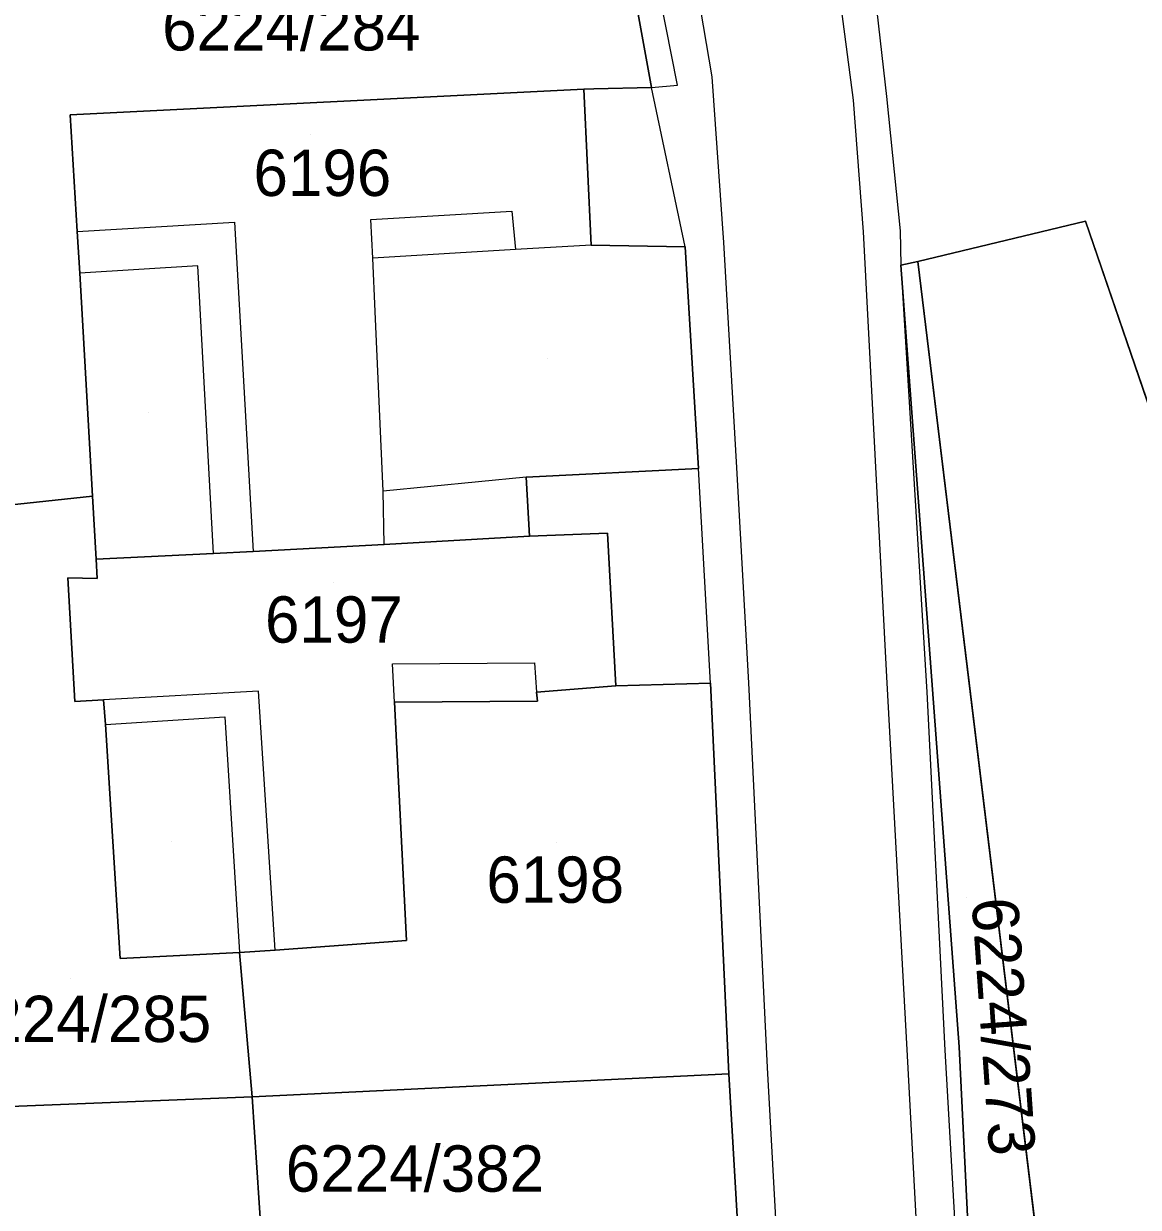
# Model space of a CAD drawing. Extents: x -266199 to -261993, y -1239047 to -1235108.
# Drawn here: x -263792.5 to -263744.3, y -1236014.6 to -1235963.6 of the extents above; entities that cross this region are included whole.
import ezdxf

# ---------------------------------------------------------------- set-up
doc = ezdxf.new("R2010")
doc.units = 0
for name, color, linetype in [('body_kn', 7, 'Continuous'), ('kladpar_druhypozemkov', 7, 'Continuous'), ('kladpar_hranice', 7, 'Continuous'), ('kladpar_parcelnecisla', 7, 'Continuous'), ('kladpar_plochy', 7, 'Continuous'), ('zappar_hrandruhpozemk', 7, 'Continuous')]:
    doc.layers.add(name, color=color, linetype=linetype)

msp = doc.modelspace()

# ---------------------------------------------------------------- linework, layer by layer
at = {"layer": 'body_kn'}
for p, q in [((-263762.74, -1235965.84), (-263762.74, -1235965.84)), ((-263768.27, -1235966.38), (-263768.27, -1235966.38)), ((-263767.83, -1235966.37), (-263767.83, -1235966.37)), ((-263765.34, -1235966.31), (-263765.34, -1235966.31)), ((-263765.34, -1235966.31), (-263765.34, -1235966.31)), ((-263764.22, -1235966.21), (-263764.22, -1235966.21)), ((-263756.63, -1235966.85), (-263756.63, -1235966.85)), ((-263755.2, -1235966.7), (-263755.2, -1235966.7)), ((-263790.44, -1235967.49), (-263790.44, -1235967.49)), ((-263790.44, -1235967.49), (-263790.44, -1235967.49)), ((-263771.37, -1235971.65), (-263771.37, -1235971.65)), ((-263783.35, -1235972.12), (-263783.35, -1235972.12)), ((-263777.46, -1235972.01), (-263777.46, -1235972.01)), ((-263777.46, -1235972.01), (-263777.46, -1235972.01)), ((-263746.6, -1235972.07), (-263746.6, -1235972.07)), ((-263790.14, -1235972.52), (-263790.14, -1235972.52)), ((-263790.14, -1235972.52), (-263790.14, -1235972.52)), ((-263756.2, -1235972.54), (-263756.2, -1235972.54)), ((-263754.61, -1235972.49), (-263754.61, -1235972.49)), ((-263771.22, -1235973.3), (-263771.22, -1235973.3)), ((-263767.95, -1235973.11), (-263767.95, -1235973.11)), ((-263767.95, -1235973.11), (-263767.95, -1235973.11)), ((-263763.89, -1235973.18), (-263763.89, -1235973.18)), ((-263763.89, -1235973.18), (-263763.89, -1235973.18)), ((-263762.23, -1235973), (-263762.23, -1235973)), ((-263777.38, -1235973.67), (-263777.38, -1235973.67)), ((-263753.84, -1235973.82), (-263753.84, -1235973.82)), ((-263753.84, -1235973.82), (-263753.84, -1235973.82)), ((-263790.03, -1235974.32), (-263790.03, -1235974.32)), ((-263784.94, -1235974.01), (-263784.94, -1235974.01)), ((-263754.57, -1235973.97), (-263754.57, -1235973.97)), ((-263754.57, -1235973.97), (-263754.57, -1235973.97)), ((-263777.28, -1235975.97), (-263777.28, -1235975.97)), ((-263761.69, -1235982.47), (-263761.69, -1235982.47)), ((-263763.32, -1235982.75), (-263763.32, -1235982.75)), ((-263770.76, -1235983.13), (-263770.76, -1235983.13)), ((-263770.76, -1235983.13), (-263770.76, -1235983.13)), ((-263789.48, -1235983.95), (-263789.48, -1235983.95)), ((-263789.48, -1235983.95), (-263789.48, -1235983.95)), ((-263776.93, -1235983.73), (-263776.93, -1235983.73)), ((-263776.93, -1235983.73), (-263776.93, -1235983.73)), ((-263767.24, -1235985.55), (-263767.24, -1235985.55)), ((-263776.89, -1235986.04), (-263776.89, -1235986.04)), ((-263776.89, -1235986.04), (-263776.89, -1235986.04)), ((-263770.61, -1235985.67), (-263770.61, -1235985.67)), ((-263770.61, -1235985.67), (-263770.61, -1235985.67)), ((-263784.25, -1235986.42), (-263784.25, -1235986.42)), ((-263784.25, -1235986.42), (-263784.25, -1235986.42)), ((-263782.55, -1235986.33), (-263782.55, -1235986.33)), ((-263789.32, -1235986.67), (-263789.32, -1235986.67)), ((-263790.54, -1235987.47), (-263790.54, -1235987.47)), ((-263789.28, -1235987.5), (-263789.28, -1235987.5)), ((-263776.52, -1235991.18), (-263776.52, -1235991.18)), ((-263770.4, -1235991.14), (-263770.4, -1235991.14)), ((-263766.89, -1235992.13), (-263766.89, -1235992.13)), ((-263766.89, -1235992.13), (-263766.89, -1235992.13)), ((-263762.8, -1235992.02), (-263762.8, -1235992.02)), ((-263762.8, -1235992.02), (-263762.8, -1235992.02)), ((-263761.16, -1235992), (-263761.16, -1235992)), ((-263755.19, -1235991.74), (-263755.19, -1235991.74)), ((-263782.31, -1235992.37), (-263782.31, -1235992.37)), ((-263770.31, -1235992.4), (-263770.31, -1235992.4)), ((-263753.46, -1235992.4), (-263753.46, -1235992.4)), ((-263790.24, -1235992.81), (-263790.24, -1235992.81)), ((-263789, -1235992.74), (-263789, -1235992.74)), ((-263776.44, -1235992.84), (-263776.44, -1235992.84)), ((-263776.44, -1235992.84), (-263776.44, -1235992.84)), ((-263770.27, -1235992.8), (-263770.27, -1235992.8)), ((-263783.76, -1235993.47), (-263783.76, -1235993.47)), ((-263788.92, -1235993.8), (-263788.92, -1235993.8)), ((-263788.92, -1235993.8), (-263788.92, -1235993.8)), ((-263775.92, -1236003.13), (-263775.92, -1236003.13)), ((-263788.28, -1236003.91), (-263788.28, -1236003.91)), ((-263783.13, -1236003.65), (-263783.13, -1236003.65)), ((-263781.6, -1236003.54), (-263781.6, -1236003.54)), ((-263781.6, -1236003.54), (-263781.6, -1236003.54)), ((-263752.67, -1236007.86), (-263752.67, -1236007.86)), ((-263752.06, -1236007.72), (-263752.06, -1236007.72)), ((-263754.3, -1236008.1), (-263754.3, -1236008.1)), ((-263762.01, -1236008.88), (-263762.01, -1236008.88)), ((-263762.01, -1236008.88), (-263762.01, -1236008.88)), ((-263760.35, -1236008.61), (-263760.35, -1236008.61)), ((-263782.59, -1236009.87), (-263782.59, -1236009.87)), ((-263782.59, -1236009.87), (-263782.59, -1236009.87))]:
    msp.add_line(p, q, dxfattribs=at)
at = {"layer": 'kladpar_druhypozemkov'}
for p, q in [((-263780.05, -1235968.32), (-263780.05, -1235968.32)), ((-263769.83, -1235977.99), (-263769.83, -1235977.99)), ((-263787.05, -1235980.32), (-263787.05, -1235980.32)), ((-263779.09, -1235987.67), (-263779.09, -1235987.67)), ((-263786.05, -1235998.84), (-263786.05, -1235998.84)), ((-263769.46, -1235998.9), (-263769.46, -1235998.9)), ((-263751.75, -1236001.29), (-263751.75, -1236001.29)), ((-263790.43, -1236004.77), (-263790.43, -1236004.77)), ((-263774.31, -1236012.04), (-263774.31, -1236012.04))]:
    msp.add_line(p, q, dxfattribs=at)
at = {"layer": 'kladpar_hranice'}
for points in [[(-263789.48, -1235983.95), (-263797.02, -1235984.75), (-263801.6, -1235963.2), (-263778.63, -1235957.54), (-263773.39, -1235956.45), (-263768.96, -1235955.6), (-263767.35, -1235955.29), (-263765.34, -1235966.31), (-263767.83, -1235966.37), (-263768.27, -1235966.38), (-263790.44, -1235967.49), (-263790.14, -1235972.52), (-263790.03, -1235974.32), (-263789.48, -1235983.95)], [(-263760.77, -1236056.4), (-263760.24, -1236047.48), (-263760.21, -1236040.86), (-263760.36, -1236037.51), (-263760.52, -1236034.15), (-263760.67, -1236032.06), (-263761.27, -1236021.96), (-263761.29, -1236021.67), (-263761.45, -1236018.62), (-263761.63, -1236015.29), (-263762.01, -1236008.88), (-263762.8, -1235992.02), (-263766.89, -1235992.13), (-263767.24, -1235985.55), (-263770.61, -1235985.67), (-263770.76, -1235983.13), (-263763.32, -1235982.75), (-263763.89, -1235973.18), (-263767.95, -1235973.11), (-263768.27, -1235966.38), (-263767.83, -1235966.37), (-263765.34, -1235966.31), (-263767.35, -1235955.29)], [(-263790.44, -1235967.49), (-263768.27, -1235966.38), (-263767.95, -1235973.11), (-263763.89, -1235973.18), (-263763.32, -1235982.75), (-263770.76, -1235983.13), (-263770.61, -1235985.67), (-263776.89, -1235986.04), (-263782.55, -1235986.33), (-263784.25, -1235986.42), (-263789.32, -1235986.67), (-263789.48, -1235983.95), (-263790.03, -1235974.32), (-263790.14, -1235972.52), (-263790.44, -1235967.49)], [(-263710.7, -1236059.31), (-263720.89, -1236036.53), (-263724.25, -1236031.04), (-263737.63, -1236001.34), (-263740.37, -1235990.27), (-263746.6, -1235972.07), (-263753.84, -1235973.82), (-263754.57, -1235973.97), (-263752.06, -1236007.72), (-263750.47, -1236039.91), (-263750.73, -1236054.57)], [(-263753.84, -1235973.82), (-263746.6, -1235972.07), (-263740.37, -1235990.27), (-263737.63, -1236001.34), (-263724.25, -1236031.04), (-263720.89, -1236036.53), (-263724.07, -1236038.57), (-263724.61, -1236037.45), (-263745.83, -1236039.6), (-263753.84, -1235973.82)], [(-263754.57, -1235973.97), (-263753.84, -1235973.82), (-263745.83, -1236039.6), (-263750.47, -1236039.91), (-263752.06, -1236007.72), (-263754.57, -1235973.97)], [(-263782.59, -1236009.87), (-263795.19, -1236010.38), (-263795.63, -1236004.87), (-263797.02, -1235984.75), (-263789.48, -1235983.95), (-263789.32, -1235986.67), (-263789.28, -1235987.5), (-263790.54, -1235987.47), (-263790.24, -1235992.81), (-263789, -1235992.74), (-263788.92, -1235993.8), (-263788.28, -1236003.91), (-263783.13, -1236003.65), (-263782.59, -1236009.87)], [(-263770.61, -1235985.67), (-263767.24, -1235985.55), (-263766.89, -1235992.13), (-263770.31, -1235992.4), (-263770.27, -1235992.8), (-263776.44, -1235992.84), (-263775.92, -1236003.13), (-263781.6, -1236003.54), (-263783.13, -1236003.65), (-263788.28, -1236003.91), (-263788.92, -1235993.8), (-263789, -1235992.74), (-263790.24, -1235992.81), (-263790.54, -1235987.47), (-263789.28, -1235987.5), (-263789.32, -1235986.67), (-263784.25, -1235986.42), (-263782.55, -1235986.33), (-263776.89, -1235986.04), (-263770.61, -1235985.67)], [(-263766.89, -1235992.13), (-263762.8, -1235992.02), (-263762.01, -1236008.88), (-263782.59, -1236009.87), (-263783.13, -1236003.65), (-263781.6, -1236003.54), (-263775.92, -1236003.13), (-263776.44, -1235992.84), (-263770.27, -1235992.8), (-263770.31, -1235992.4), (-263766.89, -1235992.13)], [(-263762.01, -1236008.88), (-263761.63, -1236015.29), (-263765.78, -1236015.43), (-263782.18, -1236015.98), (-263782.59, -1236009.87), (-263762.01, -1236008.88)], [(-263782.59, -1236009.87), (-263782.18, -1236015.98), (-263787.07, -1236016.15), (-263786.76, -1236023.48), (-263786.3, -1236023.46), (-263782.07, -1236023.27), (-263781.64, -1236032.94), (-263794.09, -1236033.17), (-263794.41, -1236024.72), (-263794.42, -1236024.38), (-263794.65, -1236020.24), (-263794.83, -1236016.97), (-263795.19, -1236010.38), (-263782.59, -1236009.87)]]:
    msp.add_lwpolyline(points, dxfattribs=at)
at = {"layer": 'kladpar_plochy'}
for p, q in [((-263765.34, -1235966.31), (-263767.35, -1235955.29)), ((-263768.27, -1235966.38), (-263767.83, -1235966.37)), ((-263767.95, -1235973.11), (-263768.27, -1235966.38)), ((-263767.83, -1235966.37), (-263765.34, -1235966.31)), ((-263753.84, -1235973.82), (-263746.6, -1235972.07)), ((-263746.6, -1235972.07), (-263753.84, -1235973.82)), ((-263746.6, -1235972.07), (-263740.37, -1235990.27)), ((-263740.37, -1235990.27), (-263746.6, -1235972.07)), ((-263763.89, -1235973.18), (-263767.95, -1235973.11)), ((-263763.32, -1235982.75), (-263763.89, -1235973.18)), ((-263753.84, -1235973.82), (-263754.57, -1235973.97)), ((-263745.83, -1236039.6), (-263753.84, -1235973.82)), ((-263754.57, -1235973.97), (-263752.06, -1236007.72)), ((-263770.76, -1235983.13), (-263763.32, -1235982.75)), ((-263770.61, -1235985.67), (-263770.76, -1235983.13)), ((-263767.24, -1235985.55), (-263770.61, -1235985.67)), ((-263766.89, -1235992.13), (-263767.24, -1235985.55)), ((-263762.8, -1235992.02), (-263766.89, -1235992.13)), ((-263762.01, -1236008.88), (-263762.8, -1235992.02)), ((-263752.06, -1236007.72), (-263750.47, -1236039.91)), ((-263761.63, -1236015.29), (-263762.01, -1236008.88))]:
    msp.add_line(p, q, dxfattribs=at)
for points in [[(-263789.48, -1235983.95), (-263797.02, -1235984.75), (-263801.6, -1235963.2), (-263778.63, -1235957.54), (-263773.39, -1235956.45), (-263768.96, -1235955.6), (-263767.35, -1235955.29), (-263765.34, -1235966.31), (-263767.83, -1235966.37), (-263768.27, -1235966.38), (-263790.44, -1235967.49), (-263790.14, -1235972.52), (-263790.03, -1235974.32)], [(-263790.44, -1235967.49), (-263768.27, -1235966.38), (-263767.95, -1235973.11), (-263763.89, -1235973.18), (-263763.32, -1235982.75), (-263770.76, -1235983.13), (-263770.61, -1235985.67), (-263776.89, -1235986.04), (-263782.55, -1235986.33), (-263784.25, -1235986.42), (-263789.32, -1235986.67), (-263789.48, -1235983.95), (-263790.03, -1235974.32), (-263790.14, -1235972.52)], [(-263754.57, -1235973.97), (-263753.84, -1235973.82), (-263745.83, -1236039.6), (-263750.47, -1236039.91), (-263752.06, -1236007.72)], [(-263782.59, -1236009.87), (-263795.19, -1236010.38), (-263795.63, -1236004.87), (-263797.02, -1235984.75), (-263789.48, -1235983.95), (-263789.32, -1235986.67), (-263789.28, -1235987.5), (-263790.54, -1235987.47), (-263790.24, -1235992.81), (-263789, -1235992.74), (-263788.92, -1235993.8), (-263788.28, -1236003.91), (-263783.13, -1236003.65)], [(-263770.61, -1235985.67), (-263767.24, -1235985.55), (-263766.89, -1235992.13), (-263770.31, -1235992.4), (-263770.27, -1235992.8), (-263776.44, -1235992.84), (-263775.92, -1236003.13), (-263781.6, -1236003.54), (-263783.13, -1236003.65), (-263788.28, -1236003.91), (-263788.92, -1235993.8), (-263789, -1235992.74), (-263790.24, -1235992.81), (-263790.54, -1235987.47), (-263789.28, -1235987.5), (-263789.32, -1235986.67), (-263784.25, -1235986.42), (-263782.55, -1235986.33), (-263776.89, -1235986.04)], [(-263766.89, -1235992.13), (-263762.8, -1235992.02), (-263762.01, -1236008.88), (-263782.59, -1236009.87), (-263783.13, -1236003.65), (-263781.6, -1236003.54), (-263775.92, -1236003.13), (-263776.44, -1235992.84), (-263770.27, -1235992.8), (-263770.31, -1235992.4)], [(-263762.01, -1236008.88), (-263761.63, -1236015.29), (-263765.78, -1236015.43), (-263782.18, -1236015.98), (-263782.59, -1236009.87)], [(-263782.59, -1236009.87), (-263782.18, -1236015.98), (-263787.07, -1236016.15), (-263786.76, -1236023.48), (-263786.3, -1236023.46), (-263782.07, -1236023.27), (-263781.64, -1236032.94), (-263794.09, -1236033.17), (-263794.41, -1236024.72), (-263794.42, -1236024.38), (-263794.65, -1236020.24), (-263794.83, -1236016.97), (-263795.19, -1236010.38)]]:
    msp.add_lwpolyline(points, close=True, dxfattribs=at)
at = {"layer": 'zappar_hrandruhpozemk'}
for p, q in [((-263764.22, -1235966.21), (-263766.42, -1235954.97)), ((-263762.74, -1235965.84), (-263762.23, -1235973)), ((-263765.34, -1235966.31), (-263764.22, -1235966.21)), ((-263763.89, -1235973.18), (-263765.34, -1235966.31)), ((-263777.46, -1235972.01), (-263771.37, -1235971.65)), ((-263790.14, -1235972.52), (-263783.35, -1235972.12)), ((-263783.35, -1235972.12), (-263782.55, -1235986.33)), ((-263756.2, -1235972.54), (-263755.19, -1235991.74)), ((-263767.95, -1235973.11), (-263771.22, -1235973.3)), ((-263777.28, -1235975.97), (-263777.38, -1235973.67)), ((-263784.94, -1235974.01), (-263790.03, -1235974.32)), ((-263784.25, -1235986.42), (-263784.94, -1235974.01)), ((-263776.93, -1235983.73), (-263777.28, -1235975.97)), ((-263762.8, -1235992.02), (-263763.32, -1235982.75)), ((-263770.76, -1235983.13), (-263776.93, -1235983.73)), ((-263776.89, -1235986.04), (-263776.93, -1235983.73)), ((-263776.52, -1235991.18), (-263770.4, -1235991.14)), ((-263776.44, -1235992.84), (-263776.52, -1235991.18)), ((-263770.4, -1235991.14), (-263770.31, -1235992.4)), ((-263782.31, -1235992.37), (-263789, -1235992.74)), ((-263781.6, -1236003.54), (-263782.31, -1235992.37)), ((-263753.46, -1235992.4), (-263752.67, -1236007.86)), ((-263788.92, -1235993.8), (-263783.76, -1235993.47)), ((-263783.76, -1235993.47), (-263783.13, -1236003.65))]:
    msp.add_line(p, q, dxfattribs=at)
for points in [[(-263770.18, -1235902.55), (-263772.51, -1235903.81), (-263774.08, -1235905.43), (-263774.6, -1235906.35), (-263775.37, -1235908.1), (-263775.49, -1235908.21), (-263775.82, -1235910.7), (-263775.55, -1235912.33), (-263775.46, -1235912.95), (-263774.84, -1235914.59), (-263768.72, -1235928.78), (-263765.47, -1235936.29), (-263762.29, -1235944.02), (-263758.41, -1235955.37), (-263757.49, -1235960.38), (-263756.63, -1235966.85), (-263756.2, -1235972.54)], [(-263782.49, -1235903.93), (-263782.73, -1235907.18), (-263782.44, -1235910.38), (-263781.68, -1235913.81), (-263780.6, -1235916.55), (-263775.37, -1235928.63), (-263767.37, -1235947.45), (-263764.98, -1235954.41), (-263764.15, -1235957.63), (-263763.97, -1235958.55), (-263762.74, -1235965.84)], [(-263763.97, -1235935.91), (-263760.89, -1235943.3), (-263756.94, -1235955.01), (-263755.9, -1235960.48), (-263755.2, -1235966.7), (-263754.61, -1235972.49), (-263754.57, -1235973.97), (-263753.46, -1235992.4)], [(-263771.37, -1235971.65), (-263771.22, -1235973.3), (-263777.38, -1235973.67), (-263777.46, -1235972.01)], [(-263762.23, -1235973), (-263761.69, -1235982.47), (-263761.16, -1235992), (-263760.35, -1236008.61), (-263759.08, -1236031.56), (-263758.61, -1236040.83)], [(-263755.19, -1235991.74), (-263754.3, -1236008.1), (-263753.03, -1236031.7), (-263752.59, -1236040.18), (-263752.49, -1236044.88)], [(-263752.67, -1236007.86), (-263751.31, -1236031.72), (-263750.89, -1236040.21), (-263750.83, -1236045.29), (-263751.42, -1236054.55), (-263752.88, -1236068.84), (-263754.99, -1236083.31)]]:
    msp.add_lwpolyline(points, dxfattribs=at)

# ---------------------------------------------------------------- texts
at = {"layer": 'kladpar_parcelnecisla'}
for s, p in [('6224/284', (-263786.473, -1235964.71)), ('6196', (-263782.53, -1235970.99)), ('6197', (-263782.033, -1235990.27)), ('6198', (-263772.474, -1236001.5)), ('6224/285', (-263795.508, -1236007.51)), ('6224/382', (-263781.136, -1236013.97))]:
    msp.add_text(s, height=2, dxfattribs=at).set_placement(p)
msp.add_text('6224/273', height=2, rotation=274, dxfattribs=at).set_placement((-263751.521, -1236001.339))

doc.saveas('drawing.dxf')
